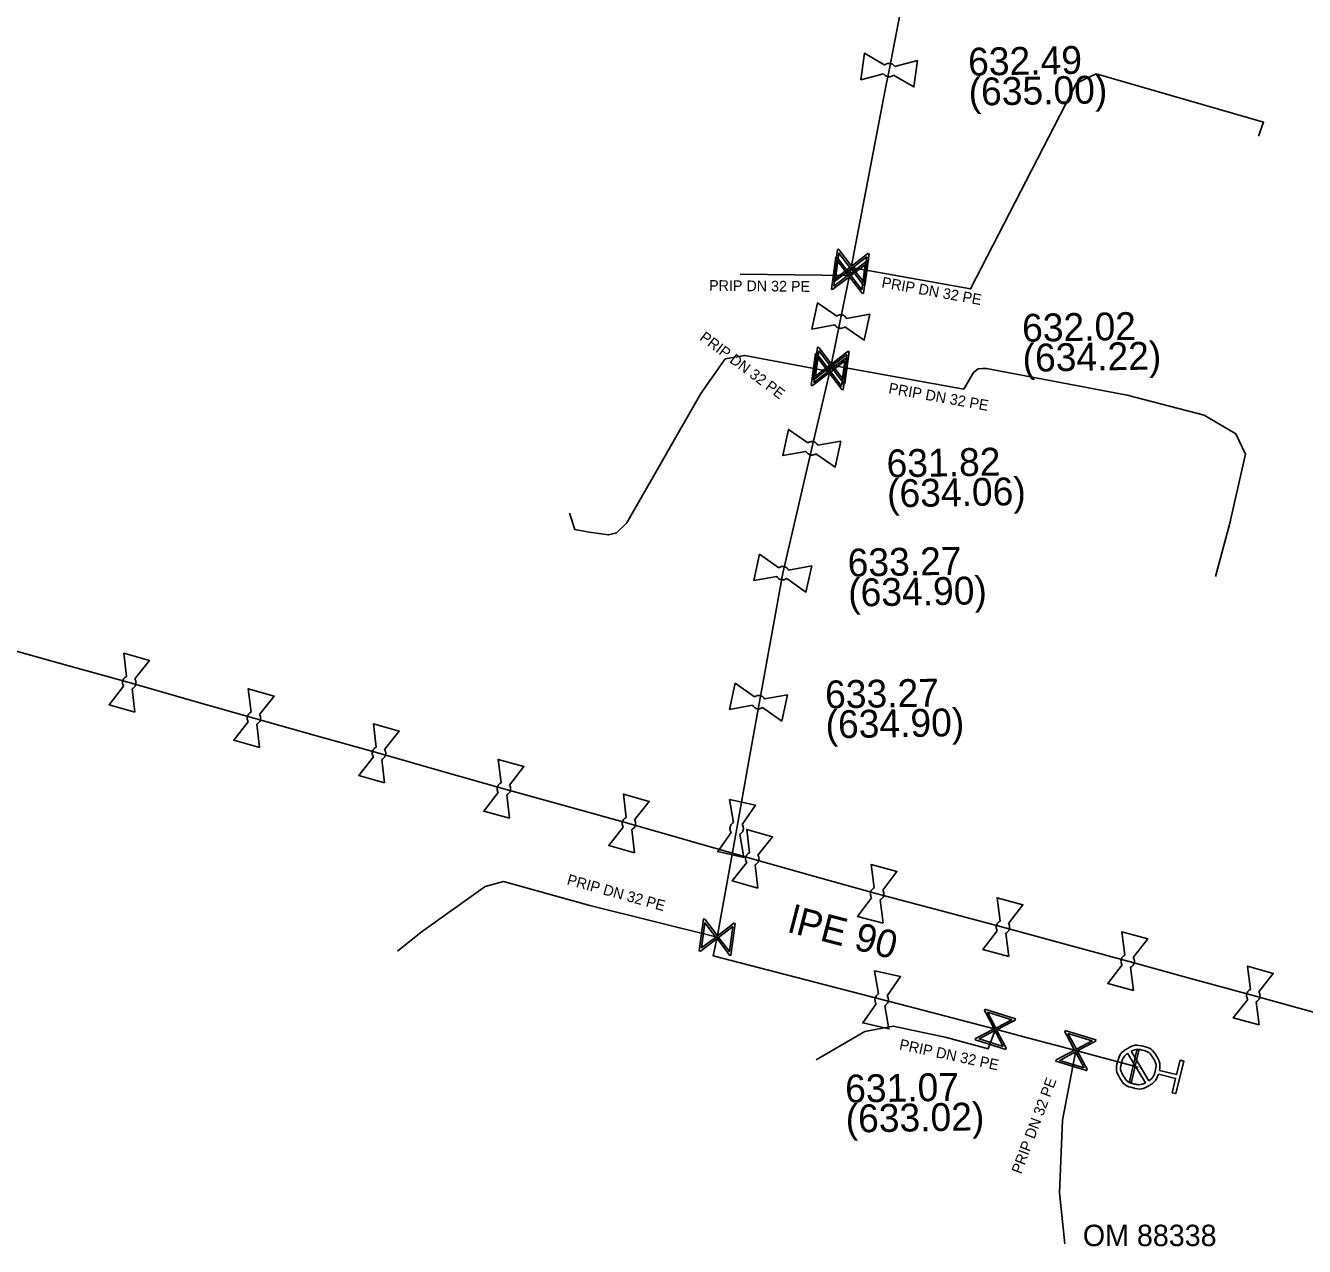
# Model space of a CAD drawing. Extents: x -643842 to -636370, y -1119190 to -1110210.
# Drawn here: x -637111.1 to -637051.4, y -1116140.5 to -1116083.5 of the extents above; entities that cross this region are included whole.
import ezdxf

# ---------------------------------------------------------------- set-up
doc = ezdxf.new("R2010")
doc.units = 0
for name, color, linetype in [('22', 7, 'Continuous'), ('7', 7, 'Continuous'), ('Default', 7, 'Continuous'), ('Level 16', 7, 'Continuous'), ('Level 20', 7, 'Continuous'), ('Level 21', 7, 'Continuous'), ('Level 23', 7, 'Continuous'), ('Level 27', 7, 'Continuous'), ('Level 28', 7, 'Continuous'), ('Level 33', 7, 'Continuous')]:
    doc.layers.add(name, color=color, linetype=linetype)

msp = doc.modelspace()

# ---------------------------------------------------------------- linework, layer by layer
at = {"layer": 'Default'}
for points in [[(-637071.008, -1116085.367), (-637070.969, -1116085.331), (-637070.918, -1116085.311), (-637070.84, -1116085.279), (-637070.759, -1116085.29), (-637070.678, -1116085.301), (-637070.608, -1116085.353), (-637070.566, -1116085.385), (-637070.537, -1116085.429)], [(-637070.591, -1116085.835), (-637070.63, -1116085.869), (-637070.68, -1116085.889), (-637070.76, -1116085.921), (-637070.841, -1116085.91), (-637070.922, -1116085.899), (-637070.99, -1116085.848), (-637071.033, -1116085.815), (-637071.062, -1116085.771)], [(-637073.249, -1116097.1), (-637073.207, -1116097.067), (-637073.155, -1116097.051), (-637073.074, -1116097.026), (-637072.995, -1116097.043), (-637072.915, -1116097.06), (-637072.85, -1116097.118), (-637072.81, -1116097.153), (-637072.785, -1116097.199)], [(-637072.87, -1116097.599), (-637072.912, -1116097.63), (-637072.963, -1116097.647), (-637073.046, -1116097.671), (-637073.126, -1116097.654), (-637073.206, -1116097.637), (-637073.269, -1116097.581), (-637073.309, -1116097.545), (-637073.334, -1116097.498)], [(-637074.596, -1116103.016), (-637074.554, -1116102.984), (-637074.502, -1116102.968), (-637074.421, -1116102.944), (-637074.341, -1116102.962), (-637074.261, -1116102.979), (-637074.197, -1116103.038), (-637074.157, -1116103.073), (-637074.133, -1116103.12)], [(-637074.222, -1116103.519), (-637074.264, -1116103.549), (-637074.315, -1116103.565), (-637074.398, -1116103.589), (-637074.478, -1116103.571), (-637074.558, -1116103.554), (-637074.62, -1116103.497), (-637074.661, -1116103.46), (-637074.685, -1116103.414)], [(-637075.957, -1116108.849), (-637075.914, -1116108.817), (-637075.862, -1116108.802), (-637075.781, -1116108.777), (-637075.702, -1116108.795), (-637075.622, -1116108.813), (-637075.557, -1116108.871), (-637075.518, -1116108.906), (-637075.493, -1116108.953)], [(-637075.583, -1116109.352), (-637075.624, -1116109.383), (-637075.676, -1116109.399), (-637075.759, -1116109.423), (-637075.838, -1116109.405), (-637075.918, -1116109.387), (-637075.981, -1116109.331), (-637076.021, -1116109.294), (-637076.046, -1116109.247)], [(-637106.543, -1116114.383), (-637106.571, -1116114.339), (-637106.584, -1116114.287), (-637106.603, -1116114.203), (-637106.581, -1116114.124), (-637106.558, -1116114.046), (-637106.498, -1116113.987), (-637106.459, -1116113.948), (-637106.411, -1116113.926)], [(-637106.019, -1116114.038), (-637105.99, -1116114.082), (-637105.977, -1116114.135), (-637105.957, -1116114.217), (-637105.979, -1116114.296), (-637106.002, -1116114.374), (-637106.064, -1116114.435), (-637106.101, -1116114.473), (-637106.149, -1116114.495)], [(-637077.087, -1116114.871), (-637077.044, -1116114.839), (-637076.992, -1116114.824), (-637076.911, -1116114.799), (-637076.832, -1116114.817), (-637076.752, -1116114.835), (-637076.687, -1116114.893), (-637076.648, -1116114.928), (-637076.623, -1116114.975)], [(-637100.722, -1116116.044), (-637100.75, -1116116), (-637100.763, -1116115.948), (-637100.783, -1116115.864), (-637100.761, -1116115.786), (-637100.739, -1116115.707), (-637100.679, -1116115.647), (-637100.64, -1116115.609), (-637100.592, -1116115.587)], [(-637100.2, -1116115.697), (-637100.17, -1116115.741), (-637100.157, -1116115.794), (-637100.137, -1116115.876), (-637100.159, -1116115.954), (-637100.181, -1116116.033), (-637100.243, -1116116.095), (-637100.28, -1116116.132), (-637100.328, -1116116.154)], [(-637076.713, -1116115.374), (-637076.754, -1116115.405), (-637076.806, -1116115.421), (-637076.889, -1116115.445), (-637076.968, -1116115.427), (-637077.048, -1116115.409), (-637077.111, -1116115.353), (-637077.151, -1116115.316), (-637077.176, -1116115.269)], [(-637094.882, -1116117.683), (-637094.911, -1116117.639), (-637094.924, -1116117.587), (-637094.943, -1116117.503), (-637094.921, -1116117.424), (-637094.898, -1116117.346), (-637094.838, -1116117.287), (-637094.799, -1116117.248), (-637094.751, -1116117.226)], [(-637094.359, -1116117.338), (-637094.33, -1116117.382), (-637094.317, -1116117.435), (-637094.297, -1116117.517), (-637094.319, -1116117.596), (-637094.342, -1116117.674), (-637094.404, -1116117.735), (-637094.441, -1116117.773), (-637094.489, -1116117.795)], [(-637089.051, -1116119.345), (-637089.08, -1116119.301), (-637089.093, -1116119.249), (-637089.113, -1116119.165), (-637089.091, -1116119.086), (-637089.069, -1116119.008), (-637089.01, -1116118.948), (-637088.971, -1116118.909), (-637088.923, -1116118.887)], [(-637088.53, -1116118.996), (-637088.501, -1116119.04), (-637088.487, -1116119.093), (-637088.467, -1116119.175), (-637088.489, -1116119.254), (-637088.511, -1116119.332), (-637088.572, -1116119.394), (-637088.609, -1116119.432), (-637088.657, -1116119.454)], [(-637083.213, -1116120.962), (-637083.241, -1116120.919), (-637083.254, -1116120.867), (-637083.273, -1116120.783), (-637083.25, -1116120.704), (-637083.228, -1116120.625), (-637083.168, -1116120.566), (-637083.129, -1116120.528), (-637083.081, -1116120.506)], [(-637082.689, -1116120.618), (-637082.659, -1116120.662), (-637082.647, -1116120.716), (-637082.627, -1116120.797), (-637082.65, -1116120.876), (-637082.672, -1116120.955), (-637082.734, -1116121.016), (-637082.771, -1116121.053), (-637082.82, -1116121.075)], [(-637078.171, -1116121.207), (-637078.203, -1116121.164), (-637078.218, -1116121.112), (-637078.243, -1116121.031), (-637078.225, -1116120.952), (-637078.207, -1116120.872), (-637078.149, -1116120.807), (-637078.114, -1116120.768), (-637078.067, -1116120.743)], [(-637077.668, -1116120.833), (-637077.637, -1116120.874), (-637077.621, -1116120.926), (-637077.597, -1116121.009), (-637077.615, -1116121.088), (-637077.633, -1116121.168), (-637077.689, -1116121.231), (-637077.726, -1116121.271), (-637077.773, -1116121.296)], [(-637077.452, -1116122.614), (-637077.48, -1116122.57), (-637077.494, -1116122.518), (-637077.513, -1116122.434), (-637077.491, -1116122.355), (-637077.469, -1116122.277), (-637077.409, -1116122.217), (-637077.37, -1116122.179), (-637077.322, -1116122.157)], [(-637076.93, -1116122.267), (-637076.9, -1116122.311), (-637076.887, -1116122.364), (-637076.867, -1116122.446), (-637076.889, -1116122.525), (-637076.911, -1116122.603), (-637076.973, -1116122.665), (-637077.01, -1116122.702), (-637077.058, -1116122.724)], [(-637071.619, -1116124.258), (-637071.648, -1116124.215), (-637071.662, -1116124.163), (-637071.683, -1116124.079), (-637071.662, -1116124), (-637071.641, -1116123.921), (-637071.582, -1116123.861), (-637071.544, -1116123.822), (-637071.497, -1116123.799)], [(-637071.102, -1116123.903), (-637071.072, -1116123.946), (-637071.058, -1116123.999), (-637071.037, -1116124.081), (-637071.058, -1116124.16), (-637071.079, -1116124.239), (-637071.139, -1116124.301), (-637071.176, -1116124.339), (-637071.224, -1116124.362)], [(-637065.75, -1116125.806), (-637065.779, -1116125.762), (-637065.793, -1116125.711), (-637065.813, -1116125.627), (-637065.791, -1116125.548), (-637065.77, -1116125.469), (-637065.711, -1116125.409), (-637065.672, -1116125.37), (-637065.624, -1116125.348)], [(-637065.231, -1116125.455), (-637065.201, -1116125.499), (-637065.188, -1116125.552), (-637065.167, -1116125.633), (-637065.189, -1116125.712), (-637065.21, -1116125.791), (-637065.271, -1116125.853), (-637065.308, -1116125.891), (-637065.356, -1116125.913)], [(-637059.921, -1116127.395), (-637059.949, -1116127.352), (-637059.963, -1116127.3), (-637059.983, -1116127.216), (-637059.961, -1116127.137), (-637059.94, -1116127.058), (-637059.88, -1116126.999), (-637059.842, -1116126.96), (-637059.794, -1116126.938)], [(-637059.401, -1116127.046), (-637059.371, -1116127.089), (-637059.358, -1116127.142), (-637059.337, -1116127.224), (-637059.359, -1116127.303), (-637059.38, -1116127.382), (-637059.442, -1116127.443), (-637059.479, -1116127.481), (-637059.526, -1116127.504)], [(-637071.4, -1116129.212), (-637071.432, -1116129.169), (-637071.448, -1116129.117), (-637071.472, -1116129.036), (-637071.454, -1116128.957), (-637071.437, -1116128.877), (-637071.378, -1116128.812), (-637071.343, -1116128.773), (-637071.296, -1116128.748)], [(-637070.897, -1116128.838), (-637070.867, -1116128.879), (-637070.851, -1116128.931), (-637070.827, -1116129.014), (-637070.845, -1116129.093), (-637070.862, -1116129.173), (-637070.919, -1116129.236), (-637070.956, -1116129.276), (-637071.002, -1116129.301)], [(-637054.061, -1116129.005), (-637054.089, -1116128.962), (-637054.103, -1116128.91), (-637054.123, -1116128.826), (-637054.101, -1116128.747), (-637054.08, -1116128.669), (-637054.02, -1116128.609), (-637053.982, -1116128.57), (-637053.934, -1116128.548)], [(-637053.541, -1116128.655), (-637053.511, -1116128.699), (-637053.498, -1116128.752), (-637053.477, -1116128.834), (-637053.499, -1116128.913), (-637053.52, -1116128.991), (-637053.581, -1116129.053), (-637053.618, -1116129.091), (-637053.666, -1116129.113)], [(-637058.224, -1116132.497), (-637058.339, -1116132.839), (-637058.654, -1116133.026), (-637059.008, -1116133.238), (-637059.412, -1116133.138), (-637059.814, -1116133.038), (-637060.027, -1116132.684), (-637060.239, -1116132.329), (-637060.139, -1116131.925), (-637060.04, -1116131.525), (-637059.686, -1116131.311), (-637059.332, -1116131.097), (-637058.93, -1116131.197), (-637058.526, -1116131.297), (-637058.312, -1116131.65), (-637058.12, -1116131.964), (-637058.18, -1116132.319)], [(-637059.665, -1116131.522), (-637059.886, -1116131.69), (-637059.955, -1116131.971), (-637060.036, -1116132.297), (-637059.863, -1116132.585), (-637059.69, -1116132.874), (-637059.362, -1116132.955), (-637059.082, -1116133.025), (-637058.83, -1116132.908)], [(-637058.673, -1116132.814), (-637058.449, -1116132.647), (-637058.378, -1116132.362), (-637058.297, -1116132.034), (-637058.47, -1116131.747), (-637058.643, -1116131.459), (-637058.971, -1116131.378), (-637059.255, -1116131.307), (-637059.508, -1116131.428)]]:
    msp.add_open_spline(points, degree=3, dxfattribs=at)
at = {"layer": 'Level 16'}
for points in [[(-637071.73, -1116094.18), (-637071.931, -1116095.667), (-637071.996, -1116095.658), (-637072.071, -1116095.553), (-637072.581, -1116094.886), (-637073.352, -1116095.475), (-637073.418, -1116095.466), (-637073.217, -1116093.979), (-637073.152, -1116093.988), (-637072.564, -1116094.762), (-637071.897, -1116094.252), (-637071.796, -1116094.171), (-637071.73, -1116094.18)], [(-637073.304, -1116095.328), (-637072.634, -1116094.816), (-637073.145, -1116094.147), (-637073.304, -1116095.328)], [(-637071.805, -1116094.546), (-637072.006, -1116096.033), (-637072.071, -1116096.024), (-637072.146, -1116095.919), (-637072.656, -1116095.252), (-637073.427, -1116095.841), (-637073.493, -1116095.832), (-637073.292, -1116094.345), (-637073.227, -1116094.354), (-637072.639, -1116095.128), (-637071.972, -1116094.618), (-637071.871, -1116094.537), (-637071.805, -1116094.546)], [(-637073.379, -1116095.694), (-637072.709, -1116095.182), (-637073.22, -1116094.513), (-637073.379, -1116095.694)], [(-637071.919, -1116094.69), (-637072.586, -1116095.198), (-637072.078, -1116095.863), (-637071.919, -1116094.69)], [(-637071.844, -1116094.324), (-637072.511, -1116094.832), (-637072.003, -1116095.497), (-637071.844, -1116094.324)], [(-637072.75, -1116099.041), (-637072.951, -1116100.528), (-637073.016, -1116100.519), (-637073.091, -1116100.414), (-637073.601, -1116099.747), (-637074.372, -1116100.336), (-637074.437, -1116100.327), (-637074.237, -1116098.841), (-637074.171, -1116098.85), (-637073.584, -1116099.624), (-637072.917, -1116099.113), (-637072.815, -1116099.033), (-637072.75, -1116099.041)], [(-637072.666, -1116098.747), (-637072.867, -1116100.234), (-637072.932, -1116100.225), (-637073.007, -1116100.12), (-637073.517, -1116099.453), (-637074.288, -1116100.042), (-637074.354, -1116100.033), (-637074.153, -1116098.546), (-637074.088, -1116098.555), (-637073.5, -1116099.329), (-637072.833, -1116098.819), (-637072.732, -1116098.738), (-637072.666, -1116098.747)], [(-637074.324, -1116100.189), (-637073.654, -1116099.677), (-637074.165, -1116099.009), (-637074.324, -1116100.189)], [(-637074.24, -1116099.895), (-637073.57, -1116099.383), (-637074.081, -1116098.714), (-637074.24, -1116099.895)], [(-637072.78, -1116098.891), (-637073.447, -1116099.399), (-637072.939, -1116100.064), (-637072.78, -1116098.891)], [(-637072.864, -1116099.185), (-637073.531, -1116099.694), (-637073.022, -1116100.359), (-637072.864, -1116099.185)], [(-637077.986, -1116125.457), (-637078.187, -1116126.944), (-637078.252, -1116126.935), (-637078.327, -1116126.83), (-637078.837, -1116126.163), (-637079.608, -1116126.752), (-637079.674, -1116126.743), (-637079.473, -1116125.256), (-637079.408, -1116125.265), (-637078.82, -1116126.039), (-637078.153, -1116125.529), (-637078.052, -1116125.448), (-637077.986, -1116125.457)], [(-637079.56, -1116126.605), (-637078.89, -1116126.093), (-637079.401, -1116125.424), (-637079.56, -1116126.605)], [(-637078.1, -1116125.601), (-637078.767, -1116126.109), (-637078.259, -1116126.774), (-637078.1, -1116125.601)], [(-637066.33, -1116129.461), (-637064.9, -1116129.915), (-637064.92, -1116129.978), (-637065.036, -1116130.033), (-637065.781, -1116130.421), (-637065.333, -1116131.282), (-637065.353, -1116131.345), (-637066.783, -1116130.891), (-637066.763, -1116130.828), (-637065.9, -1116130.383), (-637066.287, -1116129.638), (-637066.349, -1116129.524), (-637066.33, -1116129.461)], [(-637066.208, -1116129.598), (-637065.821, -1116130.343), (-637065.079, -1116129.956), (-637066.208, -1116129.598)], [(-637065.47, -1116131.209), (-637065.859, -1116130.461), (-637066.605, -1116130.849), (-637065.47, -1116131.209)], [(-637062.578, -1116130.462), (-637061.144, -1116130.9), (-637061.163, -1116130.963), (-637061.278, -1116131.02), (-637062.019, -1116131.415), (-637061.563, -1116132.271), (-637061.582, -1116132.334), (-637063.017, -1116131.896), (-637062.997, -1116131.833), (-637062.139, -1116131.379), (-637062.534, -1116130.637), (-637062.598, -1116130.525), (-637062.578, -1116130.462)], [(-637062.455, -1116130.597), (-637062.061, -1116131.337), (-637061.322, -1116130.943), (-637062.455, -1116130.597)], [(-637061.7, -1116132.2), (-637062.097, -1116131.456), (-637062.839, -1116131.852), (-637061.7, -1116132.2)], [(-637059.573, -1116132.838), (-637059.234, -1116131.377), (-637059.143, -1116131.398), (-637059.482, -1116132.859), (-637059.573, -1116132.838)]]:
    msp.add_lwpolyline(points, dxfattribs=at)
at = {"layer": 'Level 21'}
for points in [[(-637069.85, -1116080.67), (-637070.8, -1116085.6), (-637070.98, -1116086.53), (-637072.574, -1116094.823), (-637072.6, -1116094.95), (-637072.649, -1116095.189), (-637073.085, -1116097.315), (-637073.51, -1116099.39), (-637073.57, -1116099.68), (-637074.413, -1116103.254), (-637075.77, -1116109.1), (-637077.3, -1116117.6), (-637077.92, -1116121.02), (-637078.83, -1116126.1), (-637079.02, -1116126.97), (-637074.27, -1116128.2), (-637069.52, -1116129.43), (-637065.841, -1116130.403), (-637064.345, -1116130.799), (-637062.08, -1116131.398), (-637059.358, -1116132.118), (-637059.169, -1116132.168)], [(-637050.88, -1116129.63), (-637053.8, -1116128.83), (-637056.73, -1116128.025), (-637059.66, -1116127.22), (-637062.575, -1116126.425), (-637065.49, -1116125.63), (-637068.425, -1116124.855), (-637071.36, -1116124.08), (-637074.275, -1116123.26), (-637077.19, -1116122.44), (-637080.07, -1116121.615), (-637082.95, -1116120.79), (-637085.87, -1116119.98), (-637088.79, -1116119.17), (-637091.705, -1116118.34), (-637094.62, -1116117.51), (-637097.54, -1116116.69), (-637100.46, -1116115.87), (-637103.37, -1116115.04), (-637106.28, -1116114.21), (-637109.17, -1116113.405), (-637112.06, -1116112.6)]]:
    msp.add_lwpolyline(points, dxfattribs=at)
at = {"layer": 'Level 23'}
for points in [[(-637072.574, -1116094.823), (-637067.009, -1116095.822), (-637062.05, -1116086.21), (-637061.13, -1116085.78), (-637053.32, -1116088.04), (-637053.556, -1116088.685)], [(-637077.76, -1116095.13), (-637072.649, -1116095.189)], [(-637085.721, -1116106.296), (-637085.47, -1116107.06), (-637084.8, -1116107.19), (-637083.9, -1116107.31), (-637083.53, -1116107.22), (-637083.05, -1116106.75), (-637079.6, -1116100.71), (-637078.45, -1116099.09), (-637077.54, -1116098.93), (-637073.57, -1116099.68)], [(-637073.51, -1116099.39), (-637067.31, -1116100.5), (-637066.87, -1116099.72), (-637066.65, -1116099.55), (-637066.45, -1116099.545), (-637066.25, -1116099.54), (-637059.68, -1116100.79), (-637056.1, -1116101.72), (-637054.61, -1116102.59), (-637054.16, -1116103.54), (-637054.91, -1116106.83), (-637055.56, -1116109.26)], [(-637093.76, -1116126.76), (-637092.65, -1116125.87), (-637089.66, -1116123.74), (-637088.81, -1116123.5), (-637084.77, -1116124.62), (-637078.83, -1116126.1)], [(-637074.21, -1116131.83), (-637071.93, -1116130.51), (-637070.61, -1116130.26), (-637068.13, -1116130.79), (-637066.17, -1116131.32), (-637065.841, -1116130.403)], [(-637062.08, -1116131.398), (-637062.71, -1116134.65), (-637062.84, -1116138.04), (-637062.6, -1116140.42)]]:
    msp.add_lwpolyline(points, dxfattribs=at)
at = {"layer": 'Level 28'}
for points in [[(-637071.062, -1116085.771), (-637072.122, -1116086.054), (-637071.956, -1116084.815), (-637071.008, -1116085.367)], [(-637069.478, -1116085.146), (-637069.644, -1116086.385), (-637070.591, -1116085.835)], [(-637070.537, -1116085.429), (-637069.478, -1116085.146)], [(-637073.334, -1116097.498), (-637074.413, -1116097.697), (-637074.151, -1116096.475), (-637073.249, -1116097.1)], [(-637071.707, -1116097), (-637071.969, -1116098.222), (-637072.87, -1116097.599)], [(-637072.785, -1116097.199), (-637071.707, -1116097)], [(-637074.685, -1116103.414), (-637075.766, -1116103.603), (-637075.493, -1116102.383), (-637074.596, -1116103.016)], [(-637073.053, -1116102.93), (-637073.326, -1116104.15), (-637074.222, -1116103.519)], [(-637074.133, -1116103.12), (-637073.053, -1116102.93)], [(-637076.046, -1116109.247), (-637077.126, -1116109.437), (-637076.853, -1116108.217), (-637075.957, -1116108.849)], [(-637074.414, -1116108.763), (-637074.687, -1116109.983), (-637075.583, -1116109.352)], [(-637075.493, -1116108.953), (-637074.414, -1116108.763)], [(-637106.411, -1116113.926), (-637106.538, -1116112.837), (-637105.336, -1116113.179), (-637106.019, -1116114.038)], [(-637106.022, -1116115.583), (-637107.224, -1116115.241), (-637106.543, -1116114.383)], [(-637106.149, -1116114.495), (-637106.022, -1116115.583)], [(-637100.592, -1116115.587), (-637100.724, -1116114.498), (-637099.52, -1116114.836), (-637100.2, -1116115.697)], [(-637077.176, -1116115.269), (-637078.256, -1116115.459), (-637077.983, -1116114.239), (-637077.087, -1116114.871)], [(-637075.544, -1116114.785), (-637075.817, -1116116.005), (-637076.713, -1116115.374)], [(-637076.623, -1116114.975), (-637075.544, -1116114.785)], [(-637100.196, -1116117.242), (-637101.4, -1116116.904), (-637100.722, -1116116.044)], [(-637100.328, -1116116.154), (-637100.196, -1116117.242)], [(-637094.751, -1116117.226), (-637094.879, -1116116.137), (-637093.677, -1116116.479), (-637094.359, -1116117.338)], [(-637094.361, -1116118.883), (-637095.563, -1116118.541), (-637094.882, -1116117.683)], [(-637094.489, -1116117.795), (-637094.361, -1116118.883)], [(-637088.923, -1116118.887), (-637089.058, -1116117.798), (-637087.854, -1116118.133), (-637088.53, -1116118.996)], [(-637088.522, -1116120.542), (-637089.726, -1116120.207), (-637089.051, -1116119.345)], [(-637088.657, -1116119.454), (-637088.522, -1116120.542)], [(-637083.081, -1116120.506), (-637083.207, -1116119.416), (-637082.005, -1116119.76), (-637082.689, -1116120.618)], [(-637078.257, -1116119.664), (-637077.037, -1116119.937), (-637077.668, -1116120.833)], [(-637078.067, -1116120.743), (-637078.257, -1116119.664)], [(-637082.693, -1116122.164), (-637083.895, -1116121.82), (-637083.213, -1116120.962)], [(-637082.82, -1116121.075), (-637082.693, -1116122.164)], [(-637077.322, -1116122.157), (-637077.453, -1116121.067), (-637076.25, -1116121.406), (-637076.93, -1116122.267)], [(-637077.773, -1116121.296), (-637077.583, -1116122.376), (-637078.803, -1116122.103), (-637078.171, -1116121.207)], [(-637076.927, -1116123.813), (-637078.13, -1116123.474), (-637077.452, -1116122.614)], [(-637077.058, -1116122.724), (-637076.927, -1116123.813)], [(-637071.497, -1116123.799), (-637071.645, -1116122.712), (-637070.437, -1116123.031), (-637071.102, -1116123.903)], [(-637071.075, -1116125.448), (-637072.283, -1116125.129), (-637071.619, -1116124.258)], [(-637071.224, -1116124.362), (-637071.075, -1116125.448)], [(-637065.624, -1116125.348), (-637065.764, -1116124.26), (-637064.558, -1116124.588), (-637065.231, -1116125.455)], [(-637065.216, -1116127), (-637066.422, -1116126.672), (-637065.75, -1116125.806)], [(-637065.356, -1116125.913), (-637065.216, -1116127)], [(-637059.794, -1116126.938), (-637059.932, -1116125.849), (-637058.726, -1116126.18), (-637059.401, -1116127.046)], [(-637071.486, -1116127.669), (-637070.266, -1116127.942), (-637070.897, -1116128.838)], [(-637071.296, -1116128.748), (-637071.486, -1116127.669)], [(-637059.388, -1116128.591), (-637060.594, -1116128.26), (-637059.921, -1116127.395)], [(-637059.526, -1116127.504), (-637059.388, -1116128.591)], [(-637053.934, -1116128.548), (-637054.072, -1116127.459), (-637052.867, -1116127.79), (-637053.541, -1116128.655)], [(-637071.002, -1116129.301), (-637070.813, -1116130.381), (-637072.033, -1116130.108), (-637071.4, -1116129.212)], [(-637053.528, -1116130.201), (-637054.733, -1116129.87), (-637054.061, -1116129.005)], [(-637053.666, -1116129.113), (-637053.528, -1116130.201)]]:
    msp.add_lwpolyline(points, dxfattribs=at)
at = {"layer": 'Level 33'}
for points in [[(-637058.83, -1116132.908), (-637059.665, -1116131.522)], [(-637059.508, -1116131.428), (-637058.673, -1116132.814)], [(-637058.18, -1116132.319), (-637057.384, -1116132.517), (-637057.218, -1116131.848), (-637057.04, -1116131.892), (-637057.416, -1116133.408), (-637057.594, -1116133.364), (-637057.428, -1116132.695), (-637058.224, -1116132.497)]]:
    msp.add_lwpolyline(points, dxfattribs=at)

# ---------------------------------------------------------------- texts
at = {"layer": '22'}
for rotation, p in [(359.33862, (-637079.213, -1116095.906)), (349.82563, (-637071.18, -1116095.745)), (323.19452, (-637079.685, -1116098.173)), (349.84974, (-637070.856, -1116100.688)), (344.50515, (-637085.88, -1116123.629)), (347.9368, (-637070.357, -1116131.338)), (69.39067, (-637064.638, -1116137.194))]:
    msp.add_text('PRIP DN 32 PE', height=0.5, rotation=rotation, dxfattribs=at).set_placement(p)
at = {"layer": '7'}
msp.add_text('OM 88338', height=1, dxfattribs=at).set_placement((-637061.758, -1116140.53))
at = {"layer": 'Level 20'}
msp.add_text('lPE 90', height=1.3, rotation=345.48229, dxfattribs=at).set_placement((-637075.582, -1116125.854))
at = {"layer": 'Level 27'}
for s, p in [('632.49', (-637067.103, -1116085.863)), ('(635.00)', (-637067.079, -1116087.263)), ('632.02', (-637064.584, -1116098.294)), ('(634.22)', (-637064.559, -1116099.694)), ('631.82', (-637070.911, -1116104.627)), ('(634.06)', (-637070.887, -1116106.027)), ('633.27', (-637072.727, -1116109.259)), ('(634.90)', (-637072.703, -1116110.659)), ('633.27', (-637073.782, -1116115.416)), ('(634.90)', (-637073.758, -1116116.816)), ('631.07', (-637072.845, -1116133.828)), ('(633.02)', (-637072.82, -1116135.228))]:
    msp.add_text(s, height=1.3, rotation=1, dxfattribs=at).set_placement(p)

doc.saveas('drawing.dxf')
